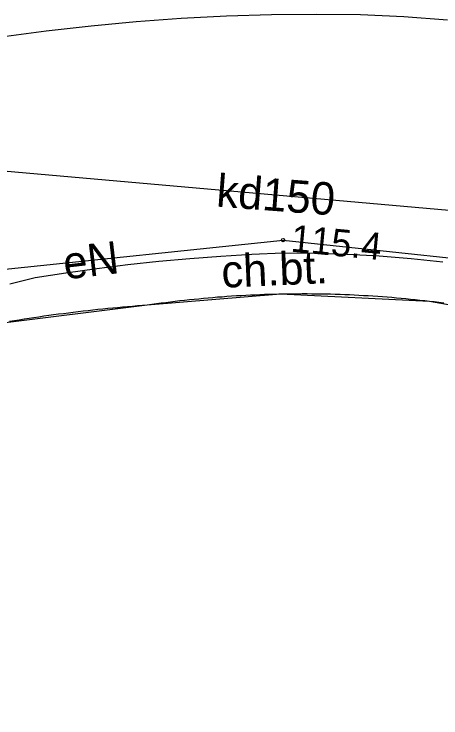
# Model space of a CAD drawing. Extents: x 6434771 to 6436222, y 5663454 to 5664782.
# Drawn here: x 6435505.01 to 6435516.83, y 5664193.12 to 5664212.61 of the extents above; entities that cross this region are included whole.
import ezdxf

# ---------------------------------------------------------------- set-up
doc = ezdxf.new("R2010")
doc.units = 0
for name, color, linetype in [('Warstwa 1', 7, 'Continuous'), ('Warstwa 11', 7, 'Continuous'), ('Warstwa 12', 7, 'Continuous'), ('Warstwa 13', 7, 'Continuous'), ('Warstwa 14', 7, 'Continuous'), ('Warstwa 5', 7, 'Continuous'), ('Warstwa 7', 7, 'Continuous'), ('Warstwa 9', 7, 'Continuous')]:
    doc.layers.add(name, color=color, linetype=linetype)

msp = doc.modelspace()

# ---------------------------------------------------------------- linework, layer by layer
at = {"layer": 'Warstwa 1'}
for p, q in [((6435508.697, 5664204.556), (6435512.391, 5664204.862)), ((6435512.391, 5664204.862), (6435516.509, 5664204.662)), ((6435516.509, 5664204.662), (6435520.64, 5664203.912)), ((6435504.5, 5664204.037), (6435508.697, 5664204.556))]:
    msp.add_line(p, q, dxfattribs=at)
at = {"layer": 'Warstwa 11'}
for points in [[(6435508.697, 5664204.556), (6435508.826, 5664204.575), (6435508.955, 5664204.592), (6435509.085, 5664204.61), (6435509.214, 5664204.627), (6435509.344, 5664204.643), (6435509.473, 5664204.659), (6435509.603, 5664204.674), (6435509.733, 5664204.689), (6435509.863, 5664204.702), (6435509.993, 5664204.716), (6435510.122, 5664204.728), (6435510.252, 5664204.741), (6435510.382, 5664204.753), (6435510.513, 5664204.764), (6435510.643, 5664204.775), (6435510.773, 5664204.784), (6435510.903, 5664204.794), (6435511.033, 5664204.803), (6435511.164, 5664204.812), (6435511.294, 5664204.819), (6435511.424, 5664204.827), (6435511.555, 5664204.833), (6435511.686, 5664204.838), (6435511.816, 5664204.844), (6435511.947, 5664204.849), (6435512.077, 5664204.854), (6435512.208, 5664204.857), (6435512.338, 5664204.86), (6435512.469, 5664204.863), (6435512.599, 5664204.865), (6435512.73, 5664204.867), (6435512.86, 5664204.867), (6435512.991, 5664204.868), (6435513.121, 5664204.868), (6435513.252, 5664204.866), (6435513.383, 5664204.866), (6435513.513, 5664204.863), (6435513.644, 5664204.861), (6435513.774, 5664204.858), (6435513.905, 5664204.855), (6435514.035, 5664204.85), (6435514.166, 5664204.845), (6435514.297, 5664204.84), (6435514.427, 5664204.834), (6435514.558, 5664204.828), (6435514.688, 5664204.82), (6435514.817, 5664204.813), (6435514.948, 5664204.805), (6435515.078, 5664204.795), (6435515.209, 5664204.787), (6435515.339, 5664204.776), (6435515.469, 5664204.766), (6435515.599, 5664204.755), (6435515.73, 5664204.744), (6435515.86, 5664204.731), (6435515.989, 5664204.718), (6435516.119, 5664204.705), (6435516.249, 5664204.691), (6435516.379, 5664204.677), (6435516.509, 5664204.662)], [(6435516.509, 5664204.662), (6435516.642, 5664204.646), (6435516.774, 5664204.629), (6435516.907, 5664204.612)], [(6435504.884, 5664204.102), (6435505.019, 5664204.125), (6435505.155, 5664204.146), (6435505.29, 5664204.168), (6435505.426, 5664204.189), (6435505.561, 5664204.209), (6435505.698, 5664204.23), (6435505.833, 5664204.249), (6435505.969, 5664204.268), (6435506.104, 5664204.287), (6435506.241, 5664204.305), (6435506.377, 5664204.322), (6435506.513, 5664204.34), (6435506.649, 5664204.357), (6435506.786, 5664204.374), (6435506.922, 5664204.39), (6435507.058, 5664204.405), (6435507.194, 5664204.421), (6435507.33, 5664204.435), (6435507.468, 5664204.449), (6435507.604, 5664204.463), (6435507.74, 5664204.476), (6435507.877, 5664204.488), (6435508.013, 5664204.501), (6435508.15, 5664204.513), (6435508.286, 5664204.524), (6435508.424, 5664204.536), (6435508.561, 5664204.546), (6435508.697, 5664204.556)]]:
    msp.add_lwpolyline(points, dxfattribs=at)
at = {"layer": 'Warstwa 12'}
msp.add_lwpolyline([(6435482.507, 5664198.062), (6435488.881, 5664200.876), (6435496.414, 5664203.545), (6435504.678, 5664205.535), (6435512.459, 5664206.351), (6435520.429, 5664205.495), (6435525.132, 5664204.068), (6435528.683, 5664202.475), (6435528.858, 5664202.893), (6435534.374, 5664198.346), (6435538.182, 5664194.05), (6435539.957, 5664190.909)], dxfattribs=at)
at = {"layer": 'Warstwa 14'}
msp.add_circle((6435512.459, 5664206.351), 0.045, dxfattribs=at)
at = {"layer": 'Warstwa 5'}
for p, q in [((6435508.388, 5664212.403), (6435509.638, 5664212.494)), ((6435509.638, 5664212.494), (6435510.889, 5664212.558)), ((6435510.889, 5664212.558), (6435512.141, 5664212.597)), ((6435512.141, 5664212.597), (6435513.394, 5664212.61)), ((6435513.394, 5664212.61), (6435514.6, 5664212.596)), ((6435514.6, 5664212.596), (6435515.805, 5664212.543)), ((6435515.805, 5664212.543), (6435517.008, 5664212.452)), ((6435505.895, 5664212.145), (6435507.14, 5664212.287)), ((6435507.14, 5664212.287), (6435508.388, 5664212.403)), ((6435504.653, 5664211.977), (6435505.895, 5664212.145)), ((6435509.014, 5664205.764), (6435509.873, 5664205.843)), ((6435509.873, 5664205.843), (6435510.733, 5664205.909)), ((6435510.733, 5664205.909), (6435511.593, 5664205.962)), ((6435511.593, 5664205.962), (6435512.455, 5664206.001)), ((6435512.455, 5664206.001), (6435513.343, 5664205.993)), ((6435513.343, 5664205.993), (6435514.23, 5664205.963)), ((6435514.23, 5664205.963), (6435515.117, 5664205.912)), ((6435515.117, 5664205.912), (6435516.002, 5664205.839)), ((6435516.002, 5664205.839), (6435516.884, 5664205.745)), ((6435507.3, 5664205.564), (6435508.156, 5664205.671)), ((6435508.156, 5664205.671), (6435509.014, 5664205.764)), ((6435505.594, 5664205.311), (6435506.446, 5664205.444)), ((6435506.446, 5664205.444), (6435507.3, 5664205.564)), ((6435504.894, 5664205.142), (6435505.594, 5664205.311))]:
    msp.add_line(p, q, dxfattribs=at)
at = {"layer": 'Warstwa 7'}
msp.add_lwpolyline([(6435468.996, 5664191.765), (6435494.352, 5664209.18), (6435531.175, 5664205.935), (6435546.135, 5664190.834)], dxfattribs=at)
at = {"layer": 'Warstwa 9'}
for p, q in [((6435508.388, 5664212.403), (6435509.638, 5664212.494)), ((6435509.638, 5664212.494), (6435510.889, 5664212.558)), ((6435510.889, 5664212.558), (6435512.141, 5664212.597)), ((6435512.141, 5664212.597), (6435513.394, 5664212.61)), ((6435513.394, 5664212.61), (6435514.6, 5664212.596)), ((6435514.6, 5664212.596), (6435515.805, 5664212.543)), ((6435515.805, 5664212.543), (6435517.008, 5664212.452)), ((6435505.895, 5664212.145), (6435507.14, 5664212.287)), ((6435507.14, 5664212.287), (6435508.388, 5664212.403)), ((6435504.653, 5664211.977), (6435505.895, 5664212.145)), ((6435509.014, 5664205.764), (6435509.873, 5664205.843)), ((6435509.873, 5664205.843), (6435510.733, 5664205.909)), ((6435510.733, 5664205.909), (6435511.593, 5664205.962)), ((6435511.593, 5664205.962), (6435512.455, 5664206.001)), ((6435512.455, 5664206.001), (6435513.343, 5664205.993)), ((6435513.343, 5664205.993), (6435514.23, 5664205.963)), ((6435514.23, 5664205.963), (6435515.117, 5664205.912)), ((6435515.117, 5664205.912), (6435516.002, 5664205.839)), ((6435516.002, 5664205.839), (6435516.884, 5664205.745)), ((6435507.3, 5664205.564), (6435508.156, 5664205.671)), ((6435508.156, 5664205.671), (6435509.014, 5664205.764)), ((6435505.594, 5664205.311), (6435506.446, 5664205.444)), ((6435506.446, 5664205.444), (6435507.3, 5664205.564)), ((6435504.894, 5664205.142), (6435505.594, 5664205.311)), ((6435511.686, 5664204.838), (6435511.816, 5664204.844)), ((6435511.816, 5664204.844), (6435511.947, 5664204.849)), ((6435511.947, 5664204.849), (6435512.077, 5664204.854)), ((6435512.077, 5664204.854), (6435512.208, 5664204.857)), ((6435512.208, 5664204.857), (6435512.338, 5664204.86)), ((6435512.338, 5664204.86), (6435512.469, 5664204.863)), ((6435512.469, 5664204.863), (6435512.599, 5664204.865)), ((6435512.599, 5664204.865), (6435512.73, 5664204.867)), ((6435512.73, 5664204.867), (6435512.86, 5664204.867)), ((6435512.86, 5664204.867), (6435512.991, 5664204.868)), ((6435512.991, 5664204.868), (6435513.121, 5664204.868)), ((6435513.121, 5664204.868), (6435513.252, 5664204.866)), ((6435513.252, 5664204.866), (6435513.383, 5664204.866)), ((6435513.383, 5664204.866), (6435513.513, 5664204.863)), ((6435513.513, 5664204.863), (6435513.644, 5664204.861)), ((6435513.644, 5664204.861), (6435513.774, 5664204.858)), ((6435513.774, 5664204.858), (6435513.905, 5664204.855)), ((6435513.905, 5664204.855), (6435514.035, 5664204.85)), ((6435514.035, 5664204.85), (6435514.166, 5664204.845)), ((6435514.166, 5664204.845), (6435514.297, 5664204.84)), ((6435514.297, 5664204.84), (6435514.427, 5664204.834)), ((6435509.344, 5664204.643), (6435509.473, 5664204.659)), ((6435509.473, 5664204.659), (6435509.603, 5664204.674)), ((6435509.603, 5664204.674), (6435509.733, 5664204.689)), ((6435509.733, 5664204.689), (6435509.863, 5664204.702)), ((6435509.863, 5664204.702), (6435509.993, 5664204.716)), ((6435509.993, 5664204.716), (6435510.122, 5664204.728)), ((6435510.122, 5664204.728), (6435510.252, 5664204.741)), ((6435510.252, 5664204.741), (6435510.382, 5664204.753)), ((6435510.382, 5664204.753), (6435510.513, 5664204.764)), ((6435510.513, 5664204.764), (6435510.643, 5664204.775)), ((6435510.643, 5664204.775), (6435510.773, 5664204.784)), ((6435510.773, 5664204.784), (6435510.903, 5664204.794)), ((6435510.903, 5664204.794), (6435511.033, 5664204.803)), ((6435511.033, 5664204.803), (6435511.164, 5664204.812)), ((6435511.164, 5664204.812), (6435511.294, 5664204.819)), ((6435511.294, 5664204.819), (6435511.424, 5664204.827)), ((6435511.424, 5664204.827), (6435511.555, 5664204.833)), ((6435511.555, 5664204.833), (6435511.686, 5664204.838)), ((6435514.427, 5664204.834), (6435514.558, 5664204.828)), ((6435514.558, 5664204.828), (6435514.688, 5664204.82)), ((6435514.688, 5664204.82), (6435514.817, 5664204.813)), ((6435514.817, 5664204.813), (6435514.948, 5664204.805)), ((6435514.948, 5664204.805), (6435515.078, 5664204.795)), ((6435515.078, 5664204.795), (6435515.209, 5664204.787)), ((6435515.209, 5664204.787), (6435515.339, 5664204.776)), ((6435515.339, 5664204.776), (6435515.469, 5664204.766)), ((6435515.469, 5664204.766), (6435515.599, 5664204.755)), ((6435515.599, 5664204.755), (6435515.73, 5664204.744)), ((6435515.73, 5664204.744), (6435515.86, 5664204.731)), ((6435515.86, 5664204.731), (6435515.989, 5664204.718)), ((6435515.989, 5664204.718), (6435516.119, 5664204.705)), ((6435516.119, 5664204.705), (6435516.249, 5664204.691)), ((6435516.249, 5664204.691), (6435516.379, 5664204.677)), ((6435516.379, 5664204.677), (6435516.509, 5664204.662)), ((6435516.509, 5664204.662), (6435516.642, 5664204.646)), ((6435516.642, 5664204.646), (6435516.774, 5664204.629)), ((6435507.468, 5664204.449), (6435507.604, 5664204.463)), ((6435507.604, 5664204.463), (6435507.74, 5664204.476)), ((6435507.74, 5664204.476), (6435507.877, 5664204.488)), ((6435507.877, 5664204.488), (6435508.013, 5664204.501)), ((6435508.013, 5664204.501), (6435508.15, 5664204.513)), ((6435508.15, 5664204.513), (6435508.286, 5664204.524)), ((6435508.286, 5664204.524), (6435508.424, 5664204.536)), ((6435508.424, 5664204.536), (6435508.561, 5664204.546)), ((6435508.561, 5664204.546), (6435508.697, 5664204.556)), ((6435508.697, 5664204.556), (6435508.826, 5664204.575)), ((6435508.826, 5664204.575), (6435508.955, 5664204.592)), ((6435508.955, 5664204.592), (6435509.085, 5664204.61)), ((6435509.085, 5664204.61), (6435509.214, 5664204.627)), ((6435509.214, 5664204.627), (6435509.344, 5664204.643)), ((6435516.774, 5664204.629), (6435516.907, 5664204.612)), ((6435505.833, 5664204.249), (6435505.969, 5664204.268)), ((6435505.969, 5664204.268), (6435506.104, 5664204.287)), ((6435506.104, 5664204.287), (6435506.241, 5664204.305)), ((6435506.241, 5664204.305), (6435506.377, 5664204.322)), ((6435506.377, 5664204.322), (6435506.513, 5664204.34)), ((6435506.513, 5664204.34), (6435506.649, 5664204.357)), ((6435506.649, 5664204.357), (6435506.786, 5664204.374)), ((6435506.786, 5664204.374), (6435506.922, 5664204.39)), ((6435506.922, 5664204.39), (6435507.058, 5664204.405)), ((6435507.058, 5664204.405), (6435507.194, 5664204.421)), ((6435507.194, 5664204.421), (6435507.33, 5664204.435)), ((6435507.33, 5664204.435), (6435507.468, 5664204.449)), ((6435504.884, 5664204.102), (6435505.019, 5664204.125)), ((6435505.019, 5664204.125), (6435505.155, 5664204.146)), ((6435505.155, 5664204.146), (6435505.29, 5664204.168)), ((6435505.29, 5664204.168), (6435505.426, 5664204.189)), ((6435505.426, 5664204.189), (6435505.561, 5664204.209)), ((6435505.561, 5664204.209), (6435505.698, 5664204.23)), ((6435505.698, 5664204.23), (6435505.833, 5664204.249))]:
    msp.add_line(p, q, dxfattribs=at)

# ---------------------------------------------------------------- texts
at = {"layer": 'Warstwa 13'}
msp.add_text('eN', height=0.9, rotation=6.6807, dxfattribs=at).set_placement((6435506.422, 5664205.259))
at = {"layer": 'Warstwa 14'}
msp.add_text('115.4', height=0.75, rotation=354.5577, dxfattribs=at).set_placement((6435512.651, 5664206.034))
at = {"layer": 'Warstwa 7'}
msp.add_text('kd150', height=0.9, rotation=355.6578, dxfattribs=at).set_placement((6435510.591, 5664207.281))
at = {"layer": 'Warstwa 9'}
msp.add_text('ch.bt.', height=0.9, rotation=2.5898, dxfattribs=at).set_placement((6435510.769, 5664205.03))

doc.saveas('drawing.dxf')
